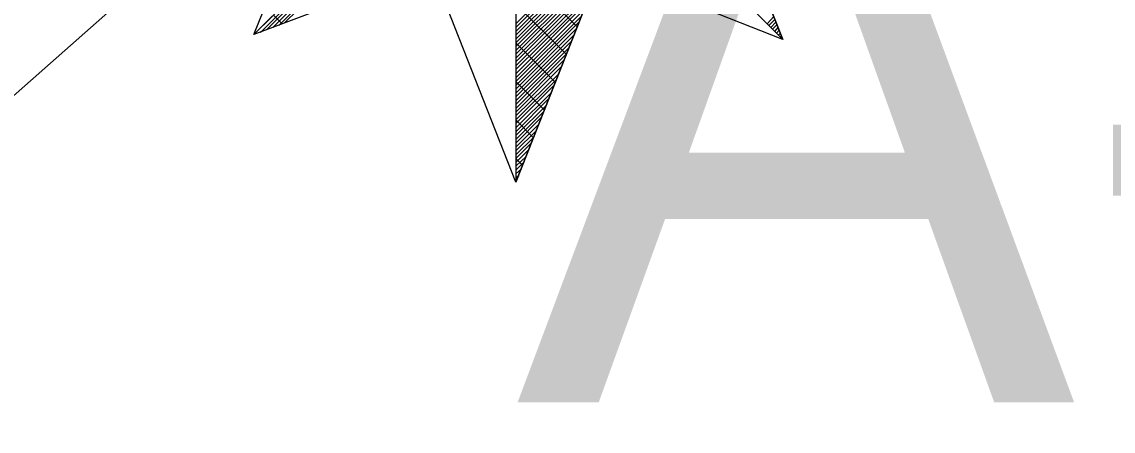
# Model space of a CAD drawing. Extents: x -729889 to -691139, y -995431 to -974354.
# Drawn here: x -725483.084 to -725479.607, y -978436.459 to -978435.154 of the extents above; entities that cross this region are included whole.
import ezdxf

# ---------------------------------------------------------------- set-up
doc = ezdxf.new("R2010")
doc.units = 0
for name, color, linetype in [('Atributy', 7, 'Continuous'), ('Skutečně zaměřené kabelové vedení', 7, 'Continuous'), ('Světelný bod se zemním svítidlem', 7, 'Continuous')]:
    doc.layers.add(name, color=color, linetype=linetype)

# ---------------------------------------------------------------- blocks, each defined once
blk = doc.blocks.new('Světlo')
at = {"layer": 'Světelný bod se zemním svítidlem'}
for p, q in [((0, 1.6939), (0, -1.3043)), ((0, 0), (0, -1.3043)), ((-0.8348, -0.8348), (-0.6087, -0.2748)), ((0.8504, -0.8504), (0.6209, -0.2696)), ((0.6209, -0.2696), (0.8504, -0.8504)), ((-0.3687, -0.3687), (-0.8348, -0.8348)), ((-0.3687, -0.3687), (-0.8348, -0.8348)), ((-0.8348, -0.8348), (-0.3687, -0.3687)), ((-0.8139, -0.8278), (-0.3652, -0.3774)), ((0, -1.3043), (0.3687, -0.3687)), ((0, -1.3043), (0.3687, -0.3687)), ((0.3687, -0.3687), (0.8504, -0.8504)), ((0.3687, -0.3687), (0.8504, -0.8504)), ((-0.7948, -0.8191), (-0.3617, -0.3861)), ((-0.7739, -0.8122), (-0.3583, -0.3965)), ((-0.7548, -0.8052), (-0.3548, -0.4052)), ((-0.7357, -0.7965), (-0.3513, -0.4139)), ((0, -0.8), (0.3287, -0.4696)), ((0, -0.8122), (0.3217, -0.4904)), ((0, -0.8243), (0.313, -0.5113)), ((0, -0.8365), (0.3043, -0.5322)), ((0, -0.8487), (0.2974, -0.5513)), ((0, -0.8609), (0.2887, -0.5722)), ((-0.2696, -0.6209), (-0.8348, -0.8348)), ((0, -1.3043), (-0.2696, -0.6209)), ((0, -0.873), (0.28, -0.593)), ((0, -0.8852), (0.273, -0.6122)), ((0.1948, -0.8104), (0, -0.6157)), ((0.2696, -0.6209), (0, -1.3043)), ((0.8504, -0.8504), (0.2696, -0.6209)), ((0, -0.8974), (0.2643, -0.633)), ((0, -0.9096), (0.2574, -0.6539)), ((0, -0.9217), (0.2487, -0.673)), ((0, -0.9339), (0.2417, -0.6939)), ((0, -0.9461), (0.233, -0.7148)), ((0, -0.96), (0.2243, -0.7339)), ((0.16, -0.8974), (0, -0.7374)), ((0, -0.9722), (0.2174, -0.7548)), ((-0.7443, -0.8), (-0.7722, -0.7722)), ((0, -0.9843), (0.2087, -0.7757)), ((0, -0.9965), (0.2, -0.7948)), ((0.8, -0.8), (0.8209, -0.7774)), ((0.8052, -0.8052), (0.8243, -0.7861)), ((0.8122, -0.8122), (0.8278, -0.7948)), ((0, -1.0087), (0.193, -0.8157)), ((0.8174, -0.8174), (0.8313, -0.8035)), ((0.8243, -0.8243), (0.8348, -0.8122)), ((0.8296, -0.8296), (0.8383, -0.8209)), ((0.8365, -0.8365), (0.8417, -0.8313)), ((0, -1.0209), (0.1843, -0.8365)), ((0, -1.033), (0.1774, -0.8557)), ((0.1252, -0.9861), (0, -0.8609)), ((0.8417, -0.8417), (0.8452, -0.84)), ((0.8487, -0.8487), (0.8487, -0.8487)), ((0, -1.0452), (0.1687, -0.8765)), ((0, -1.0574), (0.16, -0.8974)), ((0, -1.0696), (0.153, -0.9165)), ((0, -1.0817), (0.1443, -0.9374)), ((0, -1.0939), (0.1374, -0.9583)), ((0, -1.1061), (0.1287, -0.9774)), ((0.0904, -1.0748), (0, -0.9843)), ((0, -1.1183), (0.12, -0.9983)), ((0, -1.1322), (0.113, -1.0191)), ((0, -1.1443), (0.1043, -1.0383)), ((0, -1.1565), (0.0974, -1.0591)), ((0, -1.1687), (0.0887, -1.08)), ((0, -1.1809), (0.08, -1.0991)), ((0.0557, -1.1635), (0, -1.1061)), ((0, -1.193), (0.073, -1.12)), ((0, -1.2052), (0.0643, -1.1409)), ((0, -1.2174), (0.0574, -1.1617)), ((0, -1.2296), (0.0487, -1.1809)), ((0, -1.2417), (0.04, -1.2017)), ((0, -1.2539), (0.033, -1.2226)), ((0.0209, -1.2504), (0, -1.2296)), ((0, -1.2661), (0.0243, -1.2417)), ((0, -1.2783), (0.0174, -1.2626)), ((0, -1.2904), (0.0087, -1.2835)), ((0, -1.3043), (0, -1.3026))]:
    blk.add_line(p, q, dxfattribs=at)

msp = doc.modelspace()

# ---------------------------------------------------------------- linework, layer by layer
at = {"layer": 'Skutečně zaměřené kabelové vedení'}
msp.add_lwpolyline([(-725481.535, -978434.3596), (-725481.585, -978434.2448), (-725481.6016, -978434.1787), (-725481.6346, -978434.2117), (-725481.6594, -978434.2448), (-725481.8661, -978434.3854), (-725481.9902, -978434.468), (-725482.2299, -978434.6499), (-725482.3622, -978434.7492), (-725482.6103, -978434.9476), (-725483.3131, -978435.5677), (-725483.8919, -978436.0638), (-725484.1234, -978436.254), (-725484.2722, -978436.3863), (-725484.4706, -978436.5351), (-725484.8878, -978436.8319)], dxfattribs=at)

# ---------------------------------------------------------------- block references
at = {"layer": 'Světelný bod se zemním svítidlem', "xscale": 1.0005800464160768, "yscale": 1.0005800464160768}
msp.add_blockref('Světlo', (-725481.51, -978434.36), dxfattribs=at)

# ---------------------------------------------------------------- texts
at = {"layer": 'Atributy'}
msp.add_text('A-0197', height=2, dxfattribs=at).set_placement((-725481.51, -978436.3676))

doc.saveas('drawing.dxf')
